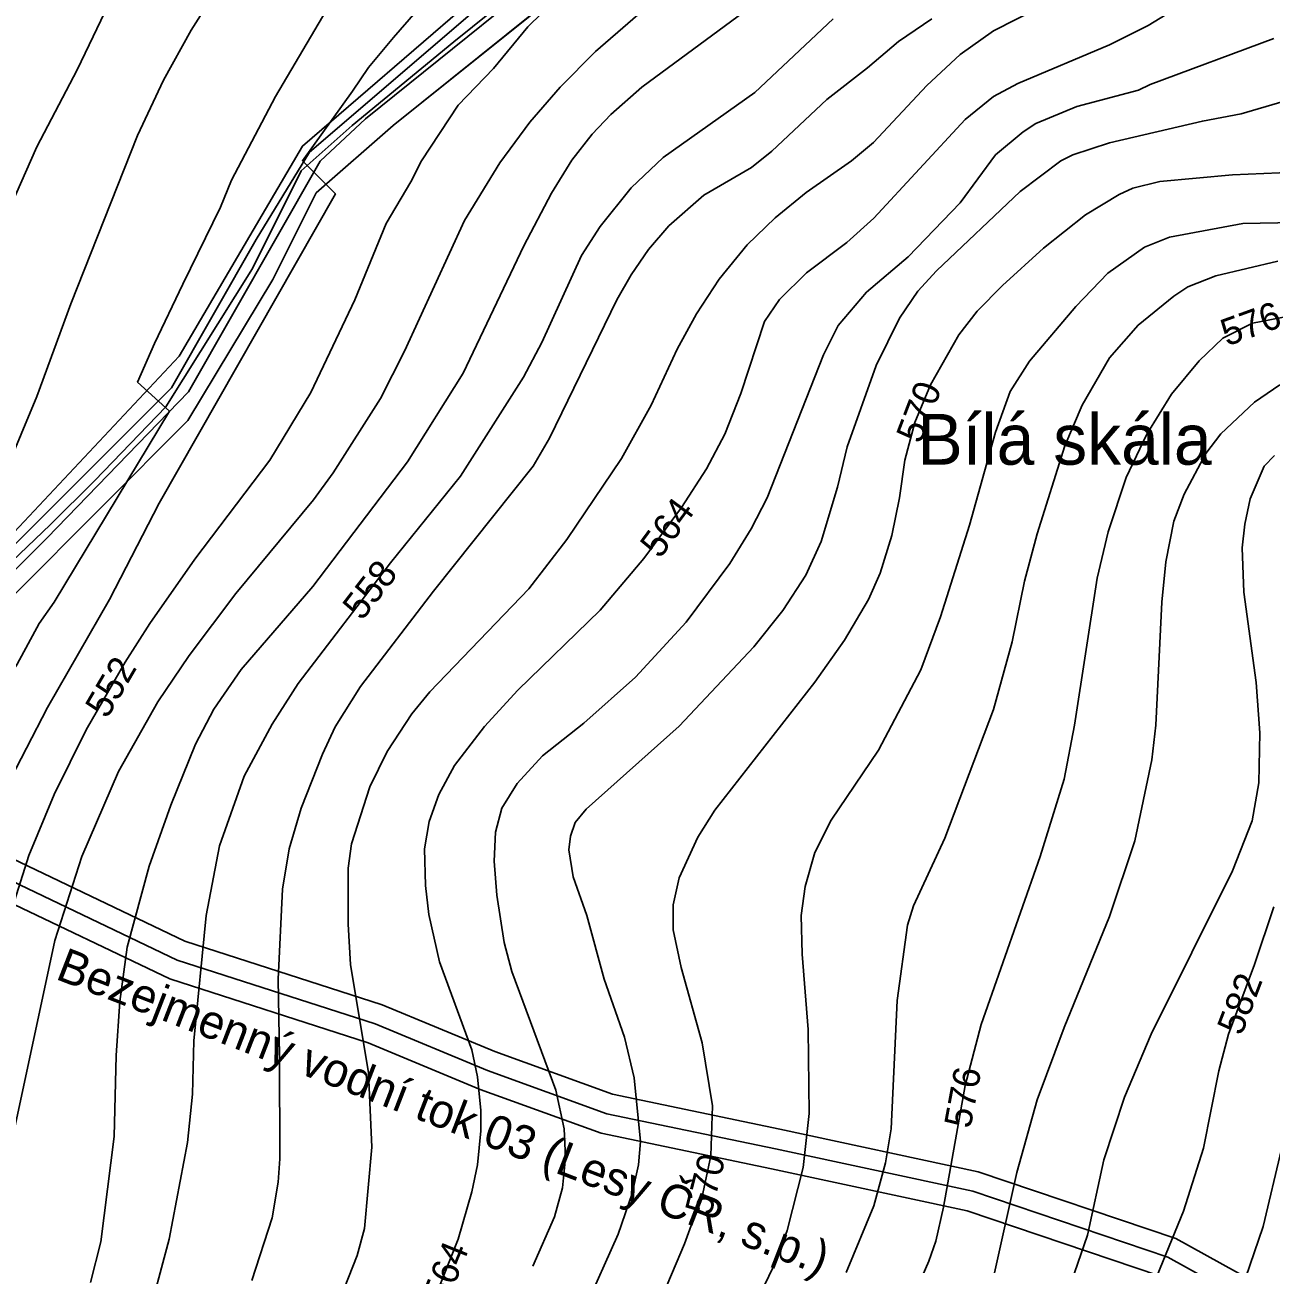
# Model space of a CAD drawing. Extents: x -709418 to -703832, y -1161719 to -1157826.
# Drawn here: x -708615.2 to -708246.7, y -1159133.3 to -1158766.8 of the extents above; entities that cross this region are included whole.
import ezdxf

# ---------------------------------------------------------------- set-up
doc = ezdxf.new("R2010")
doc.units = 0
for name, color, linetype in [('102_obvod PÚ', 7, 'Continuous'), ('105_místní názvy', 7, 'Continuous'), ('110_silnice II. třídy a III. třídy', 7, 'Continuous'), ('120_vrstevnice hlavní', 7, 'Continuous'), ('121_vrstevnice hlavní_popis', 7, 'Continuous'), ('122_vrstevnice základní', 7, 'Continuous'), ('206_TTP_KN', 7, 'Continuous'), ('210_ostatní plocha_KN', 7, 'Continuous'), ('303_příkop_stav', 7, 'Continuous'), ('501_vodní tok', 7, 'Continuous'), ('502_vodní tok_popis', 7, 'Continuous'), ('606_RBC_návrh', 7, 'Continuous'), ('735_OP sítí TI', 7, 'Continuous')]:
    doc.layers.add(name, color=color, linetype=linetype)

msp = doc.modelspace()

# ---------------------------------------------------------------- linework, layer by layer
at = {"layer": '102_obvod PÚ'}
msp.add_lwpolyline([(-708244.62, -1158757.84), (-708255.93, -1158750.88), (-708298.89, -1158724.01), (-708301.57, -1158715.74), (-708309.76, -1158710.63), (-708354.66, -1158714.54), (-708370.07, -1158717.61), (-708390.11, -1158717.27), (-708405.56, -1158715.63), (-708506.26, -1158796.6), (-708529.03, -1158816.51), (-708541.87, -1158842.13), (-708566.99, -1158883.81), (-708618.46, -1158935.49)], dxfattribs=at)
at = {"layer": '110_silnice II. třídy a III. třídy'}
msp.add_lwpolyline([(-708949.18, -1159143.25), (-708851.52, -1159087.76), (-708763.44, -1159047.57), (-708704.41, -1159007.15), (-708617.29, -1158919.6), (-708571.81, -1158874.15), (-708546.81, -1158830.34), (-708531.01, -1158804.51), (-708475.96, -1158757.15), (-708390.75, -1158691.13), (-708373.04, -1158681.56), (-708289.6, -1158664.21), (-708263.74, -1158660.86), (-708218.75, -1158674.74), (-708130.19, -1158710.62), (-708061.25, -1158767.55), (-707984.07, -1158831.3), (-707891.2, -1158926.02), (-707845.98, -1158974.16), (-707817.26, -1159017.7), (-707796.68, -1159073.19), (-707758.86, -1159190.4)], dxfattribs=at)
at = {"layer": '120_vrstevnice hlavní'}
for points in [[(-708476.49, -1158736.29), (-708506.21, -1158770.57), (-708513.62, -1158779.44), (-708518.35, -1158786.4), (-708533.12, -1158807.02), (-708523.37, -1158816.78), (-708575.49, -1158908.3)], [(-708548.07, -1159138.16), (-708542.07, -1159119.59), (-708540.35, -1159109.02), (-708539.78, -1159102.16), (-708539.92, -1159071.73), (-708540.35, -1159049.02), (-708539.07, -1159022.45), (-708537.07, -1159010.44), (-708533.49, -1158998.44), (-708527.21, -1158982.44), (-708523.49, -1158974.44), (-708515.92, -1158962.44), (-708494.35, -1158934.3), (-708464.92, -1158897.3), (-708460.06, -1158889.01), (-708440.2, -1158848.15), (-708435.92, -1158840.72), (-708430.77, -1158833.29), (-708424.77, -1158826.29), (-708414.49, -1158817.15), (-708400.34, -1158809.01), (-708394.34, -1158804.15), (-708378.06, -1158788.86), (-708366.06, -1158779.57), (-708356.91, -1158771.72), (-708347.06, -1158765)], [(-708426.49, -1159142.17), (-708420.2, -1159127.31), (-708414.77, -1159112.45), (-708412.35, -1159101.31), (-708411.92, -1159086.45), (-708414.92, -1159067.88), (-708421.2, -1159045.59), (-708423.49, -1159034.45), (-708423.49, -1159027.02), (-708421.77, -1159019.02), (-708416.2, -1159007.02), (-708411.2, -1158999.02), (-708381.63, -1158961.16), (-708372.91, -1158948.73), (-708365.77, -1158936.73), (-708362.34, -1158929.01), (-708358.91, -1158917.87), (-708356.63, -1158906.73), (-708355.06, -1158895.58), (-708352.06, -1158884.44), (-708347.48, -1158873.3), (-708339.06, -1158858.44), (-708333.63, -1158851.44), (-708326.2, -1158843.86), (-708314.05, -1158832.86), (-708301.62, -1158823.01), (-708291.62, -1158817.01), (-708287.62, -1158815.15), (-708279.62, -1158813.15), (-708258.2, -1158811.15), (-708216.48, -1158809.43)], [(-708245.77, -1158894.15), (-708248.77, -1158897.3), (-708252.91, -1158907.01), (-708254.48, -1158914.44), (-708255.34, -1158921.44), (-708254.8, -1158934.62), (-708251.19, -1158961.3), (-708250.05, -1158976.16), (-708250.34, -1158991.01), (-708252.34, -1159002.16), (-708258.19, -1159017.02), (-708282.2, -1159065.3), (-708290.05, -1159083.88), (-708296.2, -1159102.45), (-708301.05, -1159124.74), (-708307.77, -1159144.17)], [(-708850.65, -1159134.16), (-708828.08, -1159123.59), (-708804.22, -1159116.02), (-708788.22, -1159112.59), (-708776.22, -1159110.59), (-708768.22, -1159109.88), (-708744.5, -1159109.59), (-708732.79, -1159108.73), (-708708.79, -1159108.02), (-708688.79, -1159106.02), (-708680.79, -1159103.88), (-708673.79, -1159099.59), (-708667.79, -1159094.45), (-708662.5, -1159088.59), (-708655.07, -1159077.3), (-708648.64, -1159062.45), (-708645.36, -1159051.3), (-708637.21, -1159028.73), (-708627.21, -1159004.73), (-708608.5, -1158968.73), (-708590.21, -1158936.73), (-708575.49, -1158908.3)]]:
    msp.add_lwpolyline(points, dxfattribs=at)
at = {"layer": '122_vrstevnice základní'}
for points in [[(-708360.32, -1158513.61), (-708362.77, -1158531.28), (-708368.91, -1158565.56), (-708375.91, -1158586.14), (-708383.2, -1158601.57), (-708392.77, -1158617.71), (-708409.2, -1158639.57), (-708419.63, -1158651.57), (-708434.63, -1158666.57), (-708466.49, -1158693.71), (-708487.06, -1158714.14), (-708508.64, -1158738.86), (-708517.35, -1158750.15), (-708527.21, -1158764.43), (-708541.07, -1158788.01), (-708554.07, -1158812.72), (-708557.35, -1158820.72), (-708568.49, -1158843.47), (-708576.84, -1158861.02), (-708581.85, -1158872.45), (-708572.39, -1158881.09)], [(-708275, -1158669.48), (-708324.3, -1158700.96), (-708376.2, -1158743.43), (-708432.77, -1158785.29), (-708441.92, -1158793.29), (-708447.49, -1158799.15), (-708453.49, -1158806.86), (-708459.49, -1158816.58), (-708467.63, -1158832.15), (-708485.63, -1158869.87), (-708502.06, -1158896.01), (-708530.06, -1158932.87), (-708551.21, -1158957.44), (-708559.35, -1158969.16), (-708564.78, -1158979.58), (-708572.07, -1158997.59), (-708578.49, -1159015.59), (-708584.92, -1159039.59), (-708587.07, -1159055.59), (-708588.21, -1159071.59), (-708588.78, -1159095.59), (-708592.78, -1159126.74), (-708595.78, -1159138.74)], [(-708634.78, -1159140.45), (-708629.64, -1159131.31), (-708623.78, -1159115.31), (-708620.07, -1159101.59), (-708606.35, -1159037.59), (-708598.35, -1159012.73), (-708587.5, -1158987.59), (-708575.92, -1158967.01), (-708566.64, -1158953.3), (-708552.78, -1158935.01), (-708529.89, -1158907.31), (-708524.06, -1158899.3), (-708510.06, -1158877.3), (-708502.92, -1158863.29), (-708485.21, -1158824.72), (-708474.78, -1158807.58), (-708465.92, -1158795.58), (-708456.92, -1158785.29), (-708446.49, -1158774.72), (-708425.92, -1158756.72), (-708406.34, -1158741.72), (-708385.63, -1158724.43), (-708374.49, -1158714.14), (-708320.68, -1158676.72)], [(-708445.78, -1158747.15), (-708466.49, -1158767.43), (-708476.63, -1158779.72), (-708487.06, -1158790.58), (-708497.92, -1158807.01), (-708501.06, -1158813.29), (-708508.33, -1158825.56), (-708517.64, -1158848.15), (-708530.64, -1158875.58), (-708542.78, -1158895.58), (-708564.92, -1158924.87), (-708578.21, -1158943.87), (-708585.5, -1158955.3), (-708597.07, -1158975.3), (-708606.5, -1158994.44), (-708614.07, -1159012.44), (-708633.64, -1159074.16)], [(-708493.92, -1159143.02), (-708487.06, -1159125.88), (-708483.06, -1159111.88), (-708481.35, -1159103.88), (-708480.35, -1159093.88), (-708480.35, -1159087.88), (-708481.35, -1159077.88), (-708483.06, -1159069.88), (-708492.63, -1159043.87), (-708495.78, -1159029.87), (-708496.78, -1159021.3), (-708497.06, -1159010.44), (-708495.63, -1159002.44), (-708492.78, -1158994.44), (-708488.21, -1158985.87), (-708479.35, -1158974.3), (-708469.49, -1158963.58), (-708445.06, -1158939.87), (-708432.2, -1158924.58), (-708421.06, -1158909.58), (-708413.63, -1158898.15), (-708408.2, -1158887.87), (-708403.49, -1158875.87), (-708396.49, -1158854.58), (-708392.06, -1158848.01), (-708384.06, -1158840.15), (-708372.2, -1158831.15), (-708364.2, -1158824.01), (-708337.2, -1158794.86), (-708328.77, -1158788), (-708321.63, -1158784.15), (-708294.48, -1158772.72), (-708283.05, -1158767), (-708258.77, -1158752)], [(-708523.35, -1159147.02), (-708516.92, -1159130.74), (-708514.78, -1159122.74), (-708512.64, -1159098.73), (-708513.64, -1159076.73), (-708518.92, -1159044.73), (-708519.64, -1159032.73), (-708519.64, -1159016.16), (-708518.64, -1159009.02), (-708513.21, -1158992.16), (-708508.06, -1158981.73), (-708500.78, -1158970.58), (-708495.49, -1158964.01), (-708466.2, -1158933.58), (-708454.92, -1158919.01), (-708438.77, -1158895.01), (-708430.06, -1158879.3), (-708422.35, -1158862.72), (-708416.63, -1158852.29), (-708409.92, -1158842.01), (-708401.63, -1158831.86), (-708393.34, -1158823.86), (-708384.2, -1158816.43), (-708370.77, -1158807.01), (-708364.34, -1158801.58), (-708348.48, -1158784.72), (-708338.63, -1158775.57), (-708328.77, -1158768.57), (-708301.05, -1158754.43)], [(-708639.5, -1158865.87), (-708611.64, -1158802.86), (-708599.78, -1158780.15), (-708589.21, -1158758)], [(-708559.78, -1158758.57), (-708566.07, -1158768.43), (-708574.21, -1158783.15), (-708581.92, -1158799.58), (-708601.64, -1158849.29), (-708611.64, -1158876.72), (-708620.93, -1158899.01)], [(-708579.35, -1159151.31), (-708572.49, -1159125.88), (-708567.07, -1159097.31), (-708565.64, -1159083.02), (-708565.21, -1159067.3), (-708561.64, -1159030.16), (-708557.64, -1159009.59), (-708550.35, -1158989.01), (-708542.07, -1158973.58), (-708534.35, -1158961.58), (-708507.06, -1158925.87), (-708486.35, -1158900.3), (-708467.78, -1158871.01), (-708462.35, -1158860.72), (-708450.63, -1158835.01), (-708445.06, -1158826.44), (-708435.92, -1158815.01), (-708426.49, -1158806.01), (-708399.34, -1158786.86), (-708376.2, -1158765)], [(-708245.91, -1158770.86), (-708282.48, -1158784.43), (-708285.91, -1158786.15), (-708304.2, -1158791), (-708316.34, -1158796.01), (-708320.05, -1158798.43), (-708328.2, -1158805.29), (-708338.63, -1158819.43), (-708354.06, -1158835.44), (-708366.34, -1158845.86), (-708374.77, -1158855.72), (-708379.06, -1158864.44), (-708395.77, -1158906.73), (-708400.49, -1158915.87), (-708406.77, -1158926.15), (-708419.63, -1158943.44), (-708434.63, -1158959.73), (-708449.92, -1158973.3), (-708462.2, -1158983.01), (-708469.63, -1158991.16), (-708474.2, -1158998.44), (-708476.06, -1159005.59), (-708476.49, -1159014.16), (-708475.63, -1159024.16), (-708473.49, -1159038.16), (-708471.2, -1159046.73), (-708458.2, -1159081.88), (-708455.78, -1159093.31), (-708455.35, -1159101.88), (-708456.2, -1159110.74), (-708458.63, -1159119.31), (-708465.06, -1159133.88)], [(-708449.78, -1159146.74), (-708439.77, -1159124.45), (-708435.63, -1159112.45), (-708433.77, -1159103.88), (-708433.2, -1159097.02), (-708435.06, -1159078.16), (-708437.92, -1159066.16), (-708443.92, -1159049.02), (-708449.06, -1159030.16), (-708453.06, -1159018.73), (-708454.35, -1159010.73), (-708453.92, -1159006.73), (-708452.49, -1159002.73), (-708449.2, -1158998.73), (-708421.77, -1158974.16), (-708399.63, -1158950.73), (-708391.06, -1158940.01), (-708384.34, -1158929.58), (-708379.77, -1158919.58), (-708374.91, -1158903.58), (-708372.06, -1158891.58), (-708363.48, -1158867.58), (-708356.63, -1158853.58), (-708351.2, -1158845.58), (-708345.63, -1158839.58), (-708320.91, -1158816.15), (-708308.91, -1158807.01), (-708305.34, -1158805.29), (-708294.48, -1158801.72), (-708267.05, -1158795.29), (-708255.62, -1158793.15), (-708230.77, -1158785.86)], [(-708224.19, -1158825.01), (-708255.05, -1158825.58), (-708276.77, -1158829.58), (-708284.2, -1158832.58), (-708295.05, -1158840.29), (-708304.48, -1158850.15), (-708318.2, -1158866.29), (-708323.91, -1158875.29), (-708328.2, -1158887.3), (-708335.91, -1158914.73), (-708344.48, -1158941.87), (-708350.34, -1158957.58), (-708362.77, -1158981.3), (-708376.77, -1159002.02), (-708381.63, -1159011.59), (-708384.49, -1159021.59), (-708385.63, -1159030.16), (-708385.34, -1159041.59), (-708383.63, -1159063.88), (-708383.34, -1159088.73), (-708385.06, -1159104.73), (-708389.77, -1159123.31), (-708393.34, -1159133.02), (-708399.06, -1159144.74)], [(-708372.34, -1159135.74), (-708364.2, -1159116.02), (-708360.77, -1159103.31), (-708359.06, -1159093.31), (-708357.34, -1159055.3), (-708354.2, -1159033.02), (-708352.48, -1159027.3), (-708343.2, -1159007.3), (-708328.77, -1158969.3), (-708323.34, -1158949.3), (-708319.63, -1158931.3), (-708315.91, -1158917.3), (-708307.77, -1158891.3), (-708302.62, -1158879.3), (-708294.48, -1158865.29), (-708286.05, -1158855.58), (-708275.48, -1158847.01), (-708271.34, -1158844.29), (-708263.05, -1158841.01), (-708244.77, -1158836.72)], [(-708235.91, -1158851.86), (-708252.19, -1158855.01), (-708261.05, -1158859.44), (-708268.05, -1158866.15), (-708276.2, -1158876.01), (-708283.48, -1158887.87), (-708289.62, -1158900.72), (-708294.91, -1158916.73), (-708298.2, -1158930.44), (-708304.91, -1158973.87), (-708307.91, -1158989.87), (-708315.05, -1159012.73), (-708332.48, -1159062.45), (-708337.2, -1159080.45), (-708343.63, -1159116.45), (-708345.91, -1159126.45), (-708347.91, -1159132.45), (-708353.2, -1159144.45)], [(-708328.91, -1159137.59), (-708321.91, -1159106.16), (-708315.91, -1159084.73), (-708307.91, -1159063.3), (-708294.48, -1159030.45), (-708287.05, -1159008.16), (-708282.05, -1158984.16), (-708280.77, -1158973.87), (-708279.05, -1158937.58), (-708277.91, -1158925.58), (-708275.48, -1158913.58), (-708272.48, -1158905.58), (-708266.05, -1158893.58), (-708261.62, -1158887.72), (-708251.62, -1158878.44), (-708244.19, -1158873.29)], [(-708572.39, -1158881.09), (-708606.5, -1158937.58), (-708610.93, -1158943.87), (-708617.5, -1158955.87), (-708633.5, -1158981.87), (-708642.64, -1158999.87), (-708653.79, -1159025.87), (-708668.07, -1159053.88), (-708671.64, -1159059.59), (-708681.07, -1159070.3), (-708690.22, -1159077.02), (-708696.79, -1159080.45), (-708712.22, -1159085.3), (-708724.22, -1159087.73), (-708757.08, -1159091.73), (-708766.22, -1159093.31), (-708805.36, -1159105.02), (-708831.79, -1159114.73), (-708850.22, -1159123.16), (-708861.51, -1159129.45), (-708872.22, -1159136.31)], [(-708283.05, -1159143.16), (-708272.62, -1159117.59), (-708266.77, -1159099.02), (-708262.19, -1159076.16), (-708259.34, -1159065.3), (-708251.62, -1159044.73), (-708245.91, -1159027.59)], [(-708255.62, -1159141.16), (-708249.05, -1159122.16), (-708243.62, -1159099.31)]]:
    msp.add_lwpolyline(points, dxfattribs=at)
at = {"layer": '206_TTP_KN'}
for p, q in [((-708408.7, -1158707.48), (-708488.34, -1158771.85)), ((-708488.34, -1158771.85), (-708518.38, -1158796.54)), ((-708518.38, -1158796.54), (-708533.53, -1158809.97)), ((-708533.53, -1158809.97), (-708547.94, -1158838.91)), ((-708547.94, -1158838.91), (-708573.47, -1158879.81)), ((-708573.47, -1158879.81), (-708594.52, -1158901.58)), ((-708594.52, -1158901.58), (-708607.72, -1158914.64)), ((-708607.72, -1158914.64), (-708632.22, -1158938.03))]:
    msp.add_line(p, q, dxfattribs=at)
at = {"layer": '210_ostatní plocha_KN'}
for p, q in [((-708488.34, -1158771.85), (-708408.7, -1158707.48)), ((-708405.56, -1158715.63), (-708506.26, -1158796.6)), ((-708518.38, -1158796.54), (-708488.34, -1158771.85)), ((-708533.53, -1158809.97), (-708518.38, -1158796.54)), ((-708506.26, -1158796.6), (-708529.03, -1158816.51)), ((-708547.94, -1158838.91), (-708533.53, -1158809.97)), ((-708529.03, -1158816.51), (-708541.87, -1158842.13)), ((-708573.47, -1158879.81), (-708547.94, -1158838.91)), ((-708541.87, -1158842.13), (-708566.99, -1158883.81)), ((-708594.52, -1158901.58), (-708573.47, -1158879.81)), ((-708566.99, -1158883.81), (-708618.46, -1158935.49)), ((-708607.72, -1158914.64), (-708594.52, -1158901.58)), ((-708632.22, -1158938.03), (-708607.72, -1158914.64))]:
    msp.add_line(p, q, dxfattribs=at)
at = {"layer": '303_příkop_stav'}
msp.add_lwpolyline([(-708815.08, -1159076.5), (-708762.37, -1159051.75), (-708731.82, -1159032.82), (-708703.19, -1159011.93), (-708670.48, -1158980.37), (-708608.62, -1158918.5), (-708566.82, -1158875.36), (-708527.93, -1158807.1), (-708514.52, -1158794.61), (-708445.4, -1158738.89), (-708379.97, -1158689.85), (-708356.49, -1158682.49), (-708283.79, -1158667.05), (-708265.61, -1158664.78)], dxfattribs=at)
at = {"layer": '501_vodní tok'}
msp.add_lwpolyline([(-708185.81, -1159173.32), (-708217.14, -1159164.55), (-708233.28, -1159155.57), (-708277.32, -1159131.2), (-708334.96, -1159111.76), (-708393.23, -1159099.23), (-708443.15, -1159088.8), (-708478.44, -1159076.03), (-708511.65, -1159062.24), (-708570.15, -1159043.37), (-708670.5, -1158995.39), (-708750.74, -1158954.75), (-708757.67, -1158951.28), (-708787.21, -1158933.49), (-708802.4, -1158926.32), (-708802.62, -1158926.21), (-708817.69, -1158916.84), (-708823.29, -1158912.63)], dxfattribs=at)
at = {"layer": '606_RBC_návrh'}
msp.add_lwpolyline([(-708621.34, -1158919.97), (-708569.6, -1158864.8), (-708533.12, -1158802.69), (-708467.27, -1158745.84), (-708382.3, -1158679.26), (-708317.54, -1158662.95), (-708278.48, -1158513.72), (-708252.68, -1158400.3), (-708216.1, -1158388.94), (-708192.86, -1158365.22), (-708087.56, -1158238.22), (-707982.26, -1158419.57), (-707956.06, -1158457.62), (-707920.96, -1158459.1), (-707867.27, -1158490.87), (-707847.49, -1158492.35), (-707758.51, -1158549.67), (-707716.98, -1158553.62), (-707663.59, -1158625.77), (-707619.1, -1158657.4), (-707563.23, -1158667.28)], dxfattribs=at)
at = {"layer": '735_OP sítí TI'}
for points in [[(-708184.19, -1159167.54), (-708214.84, -1159158.96), (-708230.37, -1159150.32), (-708274.89, -1159125.69), (-708333.37, -1159105.97), (-708391.99, -1159093.36), (-708441.5, -1159083.02), (-708476.27, -1159070.44), (-708509.57, -1159056.6), (-708567.92, -1159037.78), (-708667.85, -1158990.01), (-708748.04, -1158949.39), (-708754.78, -1158946.02), (-708784.38, -1158928.19), (-708799.74, -1158920.94), (-708814.3, -1158911.88), (-708819.69, -1158907.83)], [(-708187.43, -1159179.1), (-708219.44, -1159170.13), (-708236.19, -1159160.81), (-708279.75, -1159136.71), (-708336.56, -1159117.56), (-708394.48, -1159105.09), (-708444.79, -1159094.59), (-708480.62, -1159081.63), (-708513.72, -1159067.87), (-708572.37, -1159048.95), (-708673.15, -1159000.78), (-708753.44, -1158960.11), (-708760.57, -1158956.54), (-708790.05, -1158938.79), (-708804.96, -1158931.74), (-708805.5, -1158931.49), (-708821.08, -1158921.79), (-708826.89, -1158917.43)]]:
    msp.add_lwpolyline(points, dxfattribs=at)

# ---------------------------------------------------------------- texts
at = {"layer": '105_místní názvy'}
msp.add_text('Bílá skála', height=15, dxfattribs=at).set_placement((-708351.29, -1158896.89))
at = {"layer": '121_vrstevnice hlavní_popis'}
for s, rotation, p in [('576', 19.8441, (-708259.82, -1158861.96)), ('570', 69.1093, (-708350.36, -1158890.95)), ('564', 53.5529, (-708427.44, -1158924.97)), ('558', 52.448, (-708515.52, -1158943.31)), ('552', 59.7124, (-708590.89, -1158972.28)), ('582', 69.107, (-708255.48, -1159066)), ('576', 79.5448, (-708335.61, -1159093.44)), ('570', 75.7806, (-708412.39, -1159119.28)), ('564', 67.9985, (-708490.49, -1159145.36))]:
    msp.add_text(s, height=8, rotation=rotation, dxfattribs=at).set_placement(p)
at = {"layer": '502_vodní tok_popis'}
msp.add_text('Bezejmenný vodní tok 03 (Lesy ČR, s.p.)', height=10, rotation=338.8028, dxfattribs=at).set_placement((-708606.47, -1159048.85))

doc.saveas('drawing.dxf')
